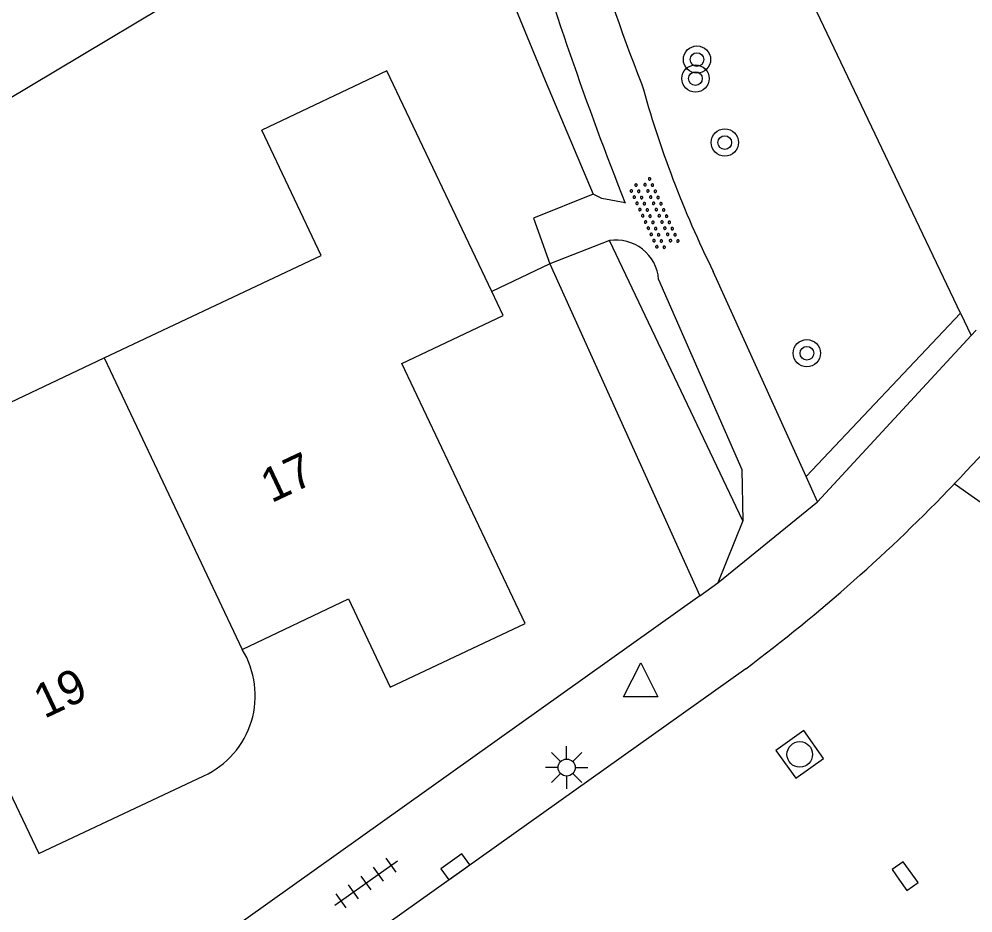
# Model space of a CAD drawing. Extents: x 126000 to 131009, y 393000 to 395500.
# Drawn here: x 130900.95 to 130928.92, y 395317.36 to 395343.57 of the extents above; entities that cross this region are included whole.
import ezdxf

# ---------------------------------------------------------------- set-up
doc = ezdxf.new("R2010")
doc.units = 0
for name, color, linetype in [('gg-afsc-erfafscheiding', 7, 'Continuous'), ('gg-afsc-hekwerk', 7, 'Continuous'), ('gg-anno-huisnummerreeks BGT', 7, 'Continuous'), ('gg-bbg-gedigitaliseerde bebouwing', 7, 'Continuous'), ('gg-bbg-hoofdgebouw', 7, 'Continuous'), ('gg-bbg-tussenscheiding', 7, 'Continuous'), ('gg-knt-onverhard', 7, 'Continuous'), ('gg-knt-verharding', 7, 'Continuous'), ('gt-grn-groengrens', 7, 'Continuous'), ('gt-grn-weggrens', 7, 'Continuous'), ('gt-symb-boom', 7, 'Continuous'), ('gt-symb-kolk', 7, 'Continuous'), ('gt-symb-lichtmast', 7, 'Continuous'), ('gt-symb-overige verharding', 7, 'Continuous'), ('gt-symb-rioolschacht', 7, 'Continuous'), ('gt-symb-tegel verharding', 7, 'Continuous'), ('gt-symb-waterafsluiter', 7, 'Continuous')]:
    doc.layers.add(name, color=color, linetype=linetype)

# ---------------------------------------------------------------- blocks, each defined once
blk = doc.blocks.new('gt0-OVH')
at = {"layer": 'gt-symb-overige verharding'}
for points in [[(-0.972, 0.298), (-0.967, 0.308), (-0.965, 0.319), (-0.966, 0.33), (-0.971, 0.34), (-0.978, 0.348), (-0.988, 0.353), (-0.999, 0.355), (-1.01, 0.354), (-1.02, 0.349), (-1.028, 0.342), (-1.033, 0.332), (-1.035, 0.321), (-1.034, 0.31), (-1.029, 0.3), (-1.022, 0.292), (-1.012, 0.287), (-1.001, 0.285), (-0.99, 0.286), (-0.98, 0.291)], [(-0.772, 0.298), (-0.767, 0.308), (-0.765, 0.319), (-0.766, 0.33), (-0.771, 0.34), (-0.778, 0.348), (-0.788, 0.353), (-0.799, 0.355), (-0.81, 0.354), (-0.82, 0.349), (-0.828, 0.342), (-0.833, 0.332), (-0.835, 0.321), (-0.834, 0.31), (-0.829, 0.3), (-0.822, 0.292), (-0.812, 0.287), (-0.801, 0.285), (-0.79, 0.286), (-0.78, 0.291)], [(-0.572, 0.298), (-0.567, 0.308), (-0.565, 0.319), (-0.566, 0.33), (-0.571, 0.34), (-0.578, 0.348), (-0.588, 0.353), (-0.599, 0.355), (-0.61, 0.354), (-0.62, 0.349), (-0.628, 0.342), (-0.633, 0.332), (-0.635, 0.321), (-0.634, 0.31), (-0.629, 0.3), (-0.622, 0.292), (-0.612, 0.287), (-0.601, 0.285), (-0.59, 0.286), (-0.58, 0.291)], [(-0.372, 0.298), (-0.367, 0.308), (-0.365, 0.319), (-0.366, 0.33), (-0.371, 0.34), (-0.378, 0.348), (-0.388, 0.353), (-0.399, 0.355), (-0.41, 0.354), (-0.42, 0.349), (-0.428, 0.342), (-0.433, 0.332), (-0.435, 0.321), (-0.434, 0.31), (-0.429, 0.3), (-0.422, 0.292), (-0.412, 0.287), (-0.401, 0.285), (-0.39, 0.286), (-0.38, 0.291)], [(-0.172, 0.298), (-0.167, 0.308), (-0.165, 0.319), (-0.166, 0.33), (-0.171, 0.34), (-0.178, 0.348), (-0.188, 0.353), (-0.199, 0.355), (-0.21, 0.354), (-0.22, 0.349), (-0.228, 0.342), (-0.233, 0.332), (-0.235, 0.321), (-0.234, 0.31), (-0.229, 0.3), (-0.222, 0.292), (-0.212, 0.287), (-0.201, 0.285), (-0.19, 0.286), (-0.18, 0.291)], [(0.028, 0.298), (0.033, 0.308), (0.035, 0.319), (0.034, 0.33), (0.029, 0.34), (0.022, 0.348), (0.012, 0.353), (0.001, 0.355), (-0.01, 0.354), (-0.02, 0.349), (-0.028, 0.342), (-0.033, 0.332), (-0.035, 0.321), (-0.034, 0.31), (-0.029, 0.3), (-0.022, 0.292), (-0.012, 0.287), (-0.001, 0.285), (0.01, 0.286), (0.02, 0.291)], [(0.228, 0.298), (0.233, 0.308), (0.235, 0.319), (0.234, 0.33), (0.229, 0.34), (0.222, 0.348), (0.212, 0.353), (0.201, 0.355), (0.19, 0.354), (0.18, 0.349), (0.172, 0.342), (0.167, 0.332), (0.165, 0.321), (0.166, 0.31), (0.171, 0.3), (0.178, 0.292), (0.188, 0.287), (0.199, 0.285), (0.21, 0.286), (0.22, 0.291)], [(0.428, 0.298), (0.433, 0.308), (0.435, 0.319), (0.434, 0.33), (0.429, 0.34), (0.422, 0.348), (0.412, 0.353), (0.401, 0.355), (0.39, 0.354), (0.38, 0.349), (0.372, 0.342), (0.367, 0.332), (0.365, 0.321), (0.366, 0.31), (0.371, 0.3), (0.378, 0.292), (0.388, 0.287), (0.399, 0.285), (0.41, 0.286), (0.42, 0.291)], [(0.628, 0.298), (0.633, 0.308), (0.635, 0.319), (0.634, 0.33), (0.629, 0.34), (0.622, 0.348), (0.612, 0.353), (0.601, 0.355), (0.59, 0.354), (0.58, 0.349), (0.572, 0.342), (0.567, 0.332), (0.565, 0.321), (0.566, 0.31), (0.571, 0.3), (0.578, 0.292), (0.588, 0.287), (0.599, 0.285), (0.61, 0.286), (0.62, 0.291)], [(0.828, 0.298), (0.833, 0.308), (0.835, 0.319), (0.834, 0.33), (0.829, 0.34), (0.822, 0.348), (0.812, 0.353), (0.801, 0.355), (0.79, 0.354), (0.78, 0.349), (0.772, 0.342), (0.767, 0.332), (0.765, 0.321), (0.766, 0.31), (0.771, 0.3), (0.778, 0.292), (0.788, 0.287), (0.799, 0.285), (0.81, 0.286), (0.82, 0.291)], [(1.028, 0.298), (1.033, 0.308), (1.035, 0.319), (1.034, 0.33), (1.029, 0.34), (1.022, 0.348), (1.012, 0.353), (1.001, 0.355), (0.99, 0.354), (0.98, 0.349), (0.972, 0.342), (0.967, 0.332), (0.965, 0.321), (0.966, 0.31), (0.971, 0.3), (0.978, 0.292), (0.988, 0.287), (0.999, 0.285), (1.01, 0.286), (1.02, 0.291)], [(-0.872, 0.106), (-0.867, 0.116), (-0.865, 0.126), (-0.866, 0.137), (-0.871, 0.147), (-0.878, 0.156), (-0.888, 0.161), (-0.899, 0.163), (-0.91, 0.162), (-0.92, 0.157), (-0.928, 0.15), (-0.933, 0.14), (-0.935, 0.129), (-0.934, 0.118), (-0.929, 0.108), (-0.922, 0.1), (-0.912, 0.095), (-0.901, 0.092), (-0.89, 0.094), (-0.88, 0.098)], [(-0.672, 0.106), (-0.667, 0.116), (-0.665, 0.126), (-0.666, 0.137), (-0.671, 0.147), (-0.678, 0.156), (-0.688, 0.161), (-0.699, 0.163), (-0.71, 0.162), (-0.72, 0.157), (-0.728, 0.15), (-0.733, 0.14), (-0.735, 0.129), (-0.734, 0.118), (-0.729, 0.108), (-0.722, 0.1), (-0.712, 0.095), (-0.701, 0.092), (-0.69, 0.094), (-0.68, 0.098)], [(-0.472, 0.106), (-0.467, 0.116), (-0.465, 0.126), (-0.466, 0.137), (-0.471, 0.147), (-0.478, 0.156), (-0.488, 0.161), (-0.499, 0.163), (-0.51, 0.162), (-0.52, 0.157), (-0.528, 0.15), (-0.533, 0.14), (-0.535, 0.129), (-0.534, 0.118), (-0.529, 0.108), (-0.522, 0.1), (-0.512, 0.095), (-0.501, 0.092), (-0.49, 0.094), (-0.48, 0.098)], [(-0.272, 0.106), (-0.267, 0.116), (-0.265, 0.126), (-0.266, 0.137), (-0.271, 0.147), (-0.278, 0.156), (-0.288, 0.161), (-0.299, 0.163), (-0.31, 0.162), (-0.32, 0.157), (-0.328, 0.15), (-0.333, 0.14), (-0.335, 0.129), (-0.334, 0.118), (-0.329, 0.108), (-0.322, 0.1), (-0.312, 0.095), (-0.301, 0.092), (-0.29, 0.094), (-0.28, 0.098)], [(-0.072, 0.106), (-0.067, 0.116), (-0.065, 0.126), (-0.066, 0.137), (-0.071, 0.147), (-0.078, 0.156), (-0.088, 0.161), (-0.099, 0.163), (-0.11, 0.162), (-0.12, 0.157), (-0.128, 0.15), (-0.133, 0.14), (-0.135, 0.129), (-0.134, 0.118), (-0.129, 0.108), (-0.122, 0.1), (-0.112, 0.095), (-0.101, 0.092), (-0.09, 0.094), (-0.08, 0.098)], [(0.128, 0.106), (0.133, 0.116), (0.135, 0.126), (0.134, 0.137), (0.129, 0.147), (0.122, 0.156), (0.112, 0.161), (0.101, 0.163), (0.09, 0.162), (0.08, 0.157), (0.072, 0.15), (0.067, 0.14), (0.065, 0.129), (0.066, 0.118), (0.071, 0.108), (0.078, 0.1), (0.088, 0.095), (0.099, 0.092), (0.11, 0.094), (0.12, 0.098)], [(0.328, 0.106), (0.333, 0.116), (0.335, 0.126), (0.334, 0.137), (0.329, 0.147), (0.322, 0.156), (0.312, 0.161), (0.301, 0.163), (0.29, 0.162), (0.28, 0.157), (0.272, 0.15), (0.267, 0.14), (0.265, 0.129), (0.266, 0.118), (0.271, 0.108), (0.278, 0.1), (0.288, 0.095), (0.299, 0.092), (0.31, 0.094), (0.32, 0.098)], [(0.528, 0.106), (0.533, 0.116), (0.535, 0.126), (0.534, 0.137), (0.529, 0.147), (0.522, 0.156), (0.512, 0.161), (0.501, 0.163), (0.49, 0.162), (0.48, 0.157), (0.472, 0.15), (0.467, 0.14), (0.465, 0.129), (0.466, 0.118), (0.471, 0.108), (0.478, 0.1), (0.488, 0.095), (0.499, 0.092), (0.51, 0.094), (0.52, 0.098)], [(0.728, 0.106), (0.733, 0.116), (0.735, 0.126), (0.734, 0.137), (0.729, 0.147), (0.722, 0.156), (0.712, 0.161), (0.701, 0.163), (0.69, 0.162), (0.68, 0.157), (0.672, 0.15), (0.667, 0.14), (0.665, 0.129), (0.666, 0.118), (0.671, 0.108), (0.678, 0.1), (0.688, 0.095), (0.699, 0.092), (0.71, 0.094), (0.72, 0.098)], [(0.928, 0.106), (0.933, 0.116), (0.935, 0.126), (0.934, 0.137), (0.929, 0.147), (0.922, 0.156), (0.912, 0.161), (0.901, 0.163), (0.89, 0.162), (0.88, 0.157), (0.872, 0.15), (0.867, 0.14), (0.865, 0.129), (0.866, 0.118), (0.871, 0.108), (0.878, 0.1), (0.888, 0.095), (0.899, 0.092), (0.91, 0.094), (0.92, 0.098)], [(-0.972, -0.142), (-0.967, -0.132), (-0.965, -0.121), (-0.966, -0.11), (-0.971, -0.1), (-0.978, -0.092), (-0.988, -0.087), (-0.999, -0.085), (-1.01, -0.086), (-1.02, -0.091), (-1.028, -0.098), (-1.033, -0.108), (-1.035, -0.119), (-1.034, -0.13), (-1.029, -0.14), (-1.022, -0.148), (-1.012, -0.153), (-1.001, -0.155), (-0.99, -0.154), (-0.98, -0.149)], [(-0.872, -0.334), (-0.867, -0.324), (-0.865, -0.314), (-0.866, -0.303), (-0.871, -0.293), (-0.878, -0.284), (-0.888, -0.279), (-0.899, -0.277), (-0.91, -0.278), (-0.92, -0.283), (-0.928, -0.29), (-0.933, -0.3), (-0.935, -0.311), (-0.934, -0.322), (-0.929, -0.332), (-0.922, -0.34), (-0.912, -0.345), (-0.901, -0.348), (-0.89, -0.346), (-0.88, -0.342)], [(-0.772, -0.142), (-0.767, -0.132), (-0.765, -0.121), (-0.766, -0.11), (-0.771, -0.1), (-0.778, -0.092), (-0.788, -0.087), (-0.799, -0.085), (-0.81, -0.086), (-0.82, -0.091), (-0.828, -0.098), (-0.833, -0.108), (-0.835, -0.119), (-0.834, -0.13), (-0.829, -0.14), (-0.822, -0.148), (-0.812, -0.153), (-0.801, -0.155), (-0.79, -0.154), (-0.78, -0.149)], [(-0.672, -0.334), (-0.667, -0.324), (-0.665, -0.314), (-0.666, -0.303), (-0.671, -0.293), (-0.678, -0.284), (-0.688, -0.279), (-0.699, -0.277), (-0.71, -0.278), (-0.72, -0.283), (-0.728, -0.29), (-0.733, -0.3), (-0.735, -0.311), (-0.734, -0.322), (-0.729, -0.332), (-0.722, -0.34), (-0.712, -0.345), (-0.701, -0.348), (-0.69, -0.346), (-0.68, -0.342)], [(-0.572, -0.142), (-0.567, -0.132), (-0.565, -0.121), (-0.566, -0.11), (-0.571, -0.1), (-0.578, -0.092), (-0.588, -0.087), (-0.599, -0.085), (-0.61, -0.086), (-0.62, -0.091), (-0.628, -0.098), (-0.633, -0.108), (-0.635, -0.119), (-0.634, -0.13), (-0.629, -0.14), (-0.622, -0.148), (-0.612, -0.153), (-0.601, -0.155), (-0.59, -0.154), (-0.58, -0.149)], [(-0.472, -0.334), (-0.467, -0.324), (-0.465, -0.314), (-0.466, -0.303), (-0.471, -0.293), (-0.478, -0.284), (-0.488, -0.279), (-0.499, -0.277), (-0.51, -0.278), (-0.52, -0.283), (-0.528, -0.29), (-0.533, -0.3), (-0.535, -0.311), (-0.534, -0.322), (-0.529, -0.332), (-0.522, -0.34), (-0.512, -0.345), (-0.501, -0.348), (-0.49, -0.346), (-0.48, -0.342)], [(-0.372, -0.142), (-0.367, -0.132), (-0.365, -0.121), (-0.366, -0.11), (-0.371, -0.1), (-0.378, -0.092), (-0.388, -0.087), (-0.399, -0.085), (-0.41, -0.086), (-0.42, -0.091), (-0.428, -0.098), (-0.433, -0.108), (-0.435, -0.119), (-0.434, -0.13), (-0.429, -0.14), (-0.422, -0.148), (-0.412, -0.153), (-0.401, -0.155), (-0.39, -0.154), (-0.38, -0.149)], [(-0.272, -0.334), (-0.267, -0.324), (-0.265, -0.314), (-0.266, -0.303), (-0.271, -0.293), (-0.278, -0.284), (-0.288, -0.279), (-0.299, -0.277), (-0.31, -0.278), (-0.32, -0.283), (-0.328, -0.29), (-0.333, -0.3), (-0.335, -0.311), (-0.334, -0.322), (-0.329, -0.332), (-0.322, -0.34), (-0.312, -0.345), (-0.301, -0.348), (-0.29, -0.346), (-0.28, -0.342)], [(-0.172, -0.142), (-0.167, -0.132), (-0.165, -0.121), (-0.166, -0.11), (-0.171, -0.1), (-0.178, -0.092), (-0.188, -0.087), (-0.199, -0.085), (-0.21, -0.086), (-0.22, -0.091), (-0.228, -0.098), (-0.233, -0.108), (-0.235, -0.119), (-0.234, -0.13), (-0.229, -0.14), (-0.222, -0.148), (-0.212, -0.153), (-0.201, -0.155), (-0.19, -0.154), (-0.18, -0.149)], [(-0.072, -0.334), (-0.067, -0.324), (-0.065, -0.314), (-0.066, -0.303), (-0.071, -0.293), (-0.078, -0.284), (-0.088, -0.279), (-0.099, -0.277), (-0.11, -0.278), (-0.12, -0.283), (-0.128, -0.29), (-0.133, -0.3), (-0.135, -0.311), (-0.134, -0.322), (-0.129, -0.332), (-0.122, -0.34), (-0.112, -0.345), (-0.101, -0.348), (-0.09, -0.346), (-0.08, -0.342)], [(0.028, -0.142), (0.033, -0.132), (0.035, -0.121), (0.034, -0.11), (0.029, -0.1), (0.022, -0.092), (0.012, -0.087), (0.001, -0.085), (-0.01, -0.086), (-0.02, -0.091), (-0.028, -0.098), (-0.033, -0.108), (-0.035, -0.119), (-0.034, -0.13), (-0.029, -0.14), (-0.022, -0.148), (-0.012, -0.153), (-0.001, -0.155), (0.01, -0.154), (0.02, -0.149)], [(0.128, -0.334), (0.133, -0.324), (0.135, -0.314), (0.134, -0.303), (0.129, -0.293), (0.122, -0.284), (0.112, -0.279), (0.101, -0.277), (0.09, -0.278), (0.08, -0.283), (0.072, -0.29), (0.067, -0.3), (0.065, -0.311), (0.066, -0.322), (0.071, -0.332), (0.078, -0.34), (0.088, -0.345), (0.099, -0.348), (0.11, -0.346), (0.12, -0.342)], [(0.228, -0.142), (0.233, -0.132), (0.235, -0.121), (0.234, -0.11), (0.229, -0.1), (0.222, -0.092), (0.212, -0.087), (0.201, -0.085), (0.19, -0.086), (0.18, -0.091), (0.172, -0.098), (0.167, -0.108), (0.165, -0.119), (0.166, -0.13), (0.171, -0.14), (0.178, -0.148), (0.188, -0.153), (0.199, -0.155), (0.21, -0.154), (0.22, -0.149)], [(0.328, -0.334), (0.333, -0.324), (0.335, -0.314), (0.334, -0.303), (0.329, -0.293), (0.322, -0.284), (0.312, -0.279), (0.301, -0.277), (0.29, -0.278), (0.28, -0.283), (0.272, -0.29), (0.267, -0.3), (0.265, -0.311), (0.266, -0.322), (0.271, -0.332), (0.278, -0.34), (0.288, -0.345), (0.299, -0.348), (0.31, -0.346), (0.32, -0.342)], [(0.428, -0.142), (0.433, -0.132), (0.435, -0.121), (0.434, -0.11), (0.429, -0.1), (0.422, -0.092), (0.412, -0.087), (0.401, -0.085), (0.39, -0.086), (0.38, -0.091), (0.372, -0.098), (0.367, -0.108), (0.365, -0.119), (0.366, -0.13), (0.371, -0.14), (0.378, -0.148), (0.388, -0.153), (0.399, -0.155), (0.41, -0.154), (0.42, -0.149)], [(0.528, -0.334), (0.533, -0.324), (0.535, -0.314), (0.534, -0.303), (0.529, -0.293), (0.522, -0.284), (0.512, -0.279), (0.501, -0.277), (0.49, -0.278), (0.48, -0.283), (0.472, -0.29), (0.467, -0.3), (0.465, -0.311), (0.466, -0.322), (0.471, -0.332), (0.478, -0.34), (0.488, -0.345), (0.499, -0.348), (0.51, -0.346), (0.52, -0.342)], [(0.628, -0.142), (0.633, -0.132), (0.635, -0.121), (0.634, -0.11), (0.629, -0.1), (0.622, -0.092), (0.612, -0.087), (0.601, -0.085), (0.59, -0.086), (0.58, -0.091), (0.572, -0.098), (0.567, -0.108), (0.565, -0.119), (0.566, -0.13), (0.571, -0.14), (0.578, -0.148), (0.588, -0.153), (0.599, -0.155), (0.61, -0.154), (0.62, -0.149)], [(0.728, -0.334), (0.733, -0.324), (0.735, -0.314), (0.734, -0.303), (0.729, -0.293), (0.722, -0.284), (0.712, -0.279), (0.701, -0.277), (0.69, -0.278), (0.68, -0.283), (0.672, -0.29), (0.667, -0.3), (0.665, -0.311), (0.666, -0.322), (0.671, -0.332), (0.678, -0.34), (0.688, -0.345), (0.699, -0.348), (0.71, -0.346), (0.72, -0.342)], [(0.828, -0.142), (0.833, -0.132), (0.835, -0.121), (0.834, -0.11), (0.829, -0.1), (0.822, -0.092), (0.812, -0.087), (0.801, -0.085), (0.79, -0.086), (0.78, -0.091), (0.772, -0.098), (0.767, -0.108), (0.765, -0.119), (0.766, -0.13), (0.771, -0.14), (0.778, -0.148), (0.788, -0.153), (0.799, -0.155), (0.81, -0.154), (0.82, -0.149)], [(0.928, -0.334), (0.933, -0.324), (0.935, -0.314), (0.934, -0.303), (0.929, -0.293), (0.922, -0.284), (0.912, -0.279), (0.901, -0.277), (0.89, -0.278), (0.88, -0.283), (0.872, -0.29), (0.867, -0.3), (0.865, -0.311), (0.866, -0.322), (0.871, -0.332), (0.878, -0.34), (0.888, -0.345), (0.899, -0.348), (0.91, -0.346), (0.92, -0.342)], [(1.028, -0.142), (1.033, -0.132), (1.035, -0.121), (1.034, -0.11), (1.029, -0.1), (1.022, -0.092), (1.012, -0.087), (1.001, -0.085), (0.99, -0.086), (0.98, -0.091), (0.972, -0.098), (0.967, -0.108), (0.965, -0.119), (0.966, -0.13), (0.971, -0.14), (0.978, -0.148), (0.988, -0.153), (0.999, -0.155), (1.01, -0.154), (1.02, -0.149)]]:
    blk.add_lwpolyline(points, close=True, dxfattribs=at)
blk = doc.blocks.new('gt0-BOOM')
at = {"layer": 'gt-symb-boom'}
for radius in [0.4, 0.2]:
    blk.add_circle((0, 0), radius, dxfattribs=at)
blk = doc.blocks.new('gt0-WAFSL')
at = {"layer": 'gt-symb-waterafsluiter'}
for p, q in [((-0.5, -0.333), (0, 0.667)), ((0, 0.667), (0.5, -0.333)), ((0.5, -0.333), (-0.5, -0.333))]:
    blk.add_line(p, q, dxfattribs=at)
blk = doc.blocks.new('gt0-RS')
at = {"layer": 'gt-symb-rioolschacht'}
blk.add_lwpolyline([(-0.5, -0.5), (0.5, -0.5), (0.5, 0.5), (-0.5, 0.5)], close=True, dxfattribs=at)
blk.add_circle((0, 0), 0.375, dxfattribs=at)
blk = doc.blocks.new('gt0-KOLK')
at = {"layer": 'gt-symb-kolk'}
blk.add_lwpolyline([(0, 0), (0.375, 0), (0.375, 0.4), (-0.375, 0.4), (-0.375, 0), (0, 0)], dxfattribs=at)
blk = doc.blocks.new('gt0-TEG1')
at = {"layer": 'gt-symb-tegel verharding'}
for p, q in [((-1.125, 0), (1.125, 0)), ((-0.9, -0.25), (-0.9, 0.25)), ((-0.45, -0.25), (-0.45, 0.25)), ((0, -0.25), (0, 0.25)), ((0.45, -0.25), (0.45, 0.25)), ((0.9, -0.25), (0.9, 0.25))]:
    blk.add_line(p, q, dxfattribs=at)
blk = doc.blocks.new('gt0-LMAST')
at = {"layer": 'gt-symb-lichtmast'}
for p, q in [((-0.005, 0.246), (-0.005, 0.621)), ((-0.182, 0.173), (-0.447, 0.438)), ((0.172, 0.173), (0.437, 0.438)), ((-0.255, -0.004), (-0.63, -0.004)), ((-0.182, -0.181), (-0.447, -0.446)), ((-0.005, -0.254), (-0.005, -0.629)), ((0.437, -0.446), (0.172, -0.181)), ((0.245, -0.004), (0.62, -0.004))]:
    blk.add_line(p, q, dxfattribs=at)
blk.add_circle((-0.005, -0.004), 0.25, dxfattribs=at)

msp = doc.modelspace()

# ---------------------------------------------------------------- linework, layer by layer
at = {"layer": 'gg-afsc-erfafscheiding'}
for p, q in [((130917.779, 395338.437), (130916.031, 395337.728)), ((130916.51, 395336.394), (130920.905, 395326.664)), ((130928.552, 395334.949), (130928.866, 395334.29))]:
    msp.add_line(p, q, dxfattribs=at)
for points in [[(130909.055, 395359.512), (130909.153, 395359.302), (130916.373, 395341.772), (130917.779, 395338.437)], [(130928.552, 395334.949), (130919.139, 395354.697), (130919.297, 395354.798)]]:
    msp.add_lwpolyline(points, dxfattribs=at)
at = {"layer": 'gg-afsc-hekwerk'}
for p, q in [((130916.031, 395337.728), (130916.51, 395336.394)), ((130916.51, 395336.394), (130914.806, 395335.584))]:
    msp.add_line(p, q, dxfattribs=at)
at = {"layer": 'gg-bbg-gedigitaliseerde bebouwing'}
for points in [[(130900.507, 395341.151), (130907.38, 395345.27), (130905.52, 395348.35), (130901.07, 395345.65), (130897.091, 395352.201)], [(130903.441, 395333.634), (130909.801, 395336.642), (130908.065, 395340.312)], [(130895.232, 395334.242), (130896.968, 395330.572), (130903.441, 395333.634)]]:
    msp.add_lwpolyline(points, dxfattribs=at)
at = {"layer": 'gg-bbg-hoofdgebouw'}
msp.add_line((130901.523, 395319.101), (130906.362, 395321.383), dxfattribs=at)
for points in [[(130914.806, 395335.584), (130911.735, 395342.048), (130908.065, 395340.312)], [(130907.488, 395325.09), (130910.605, 395326.567), (130911.832, 395323.978), (130915.785, 395325.849), (130912.175, 395333.475), (130915.139, 395334.883), (130914.806, 395335.584)], [(130895.232, 395334.242), (130891.562, 395332.506), (130894.954, 395325.334), (130897.893, 395326.728), (130901.523, 395319.101)]]:
    msp.add_lwpolyline(points, dxfattribs=at)
msp.add_arc((130905.283, 395323.735), 2.588, 294.6498, 31.558, dxfattribs=at)
at = {"layer": 'gg-bbg-tussenscheiding'}
msp.add_line((130903.441, 395333.634), (130907.488, 395325.09), dxfattribs=at)
at = {"layer": 'gg-knt-onverhard'}
for p, q in [((130918.256, 395337.074), (130916.51, 395336.394)), ((130924.027, 395330.154), (130921.301, 395336.172)), ((130924.361, 395329.417), (130924.027, 395330.154)), ((130922.166, 395328.858), (130921.434, 395327.041))]:
    msp.add_line(p, q, dxfattribs=at)
for points in [[(130918.722, 395338.177), (130918.034, 395338.309), (130917.779, 395338.437)], [(130919.701, 395335.937), (130922.142, 395330.366), (130922.166, 395328.858)]]:
    msp.add_lwpolyline(points, dxfattribs=at)
for centre, radius, start, end in [((130950.544, 395354.505), 33.862, 185.3533, 202.247), ((131012.818, 395375.571), 101.254, 196.4188, 201.67306), ((130948.759, 395349.777), 30.643, 195.3114, 206.3577), ((130918.455, 395335.84), 1.25, 4.4598, 99.1452)]:
    msp.add_arc(centre, radius, start, end, dxfattribs=at)
at = {"layer": 'gg-knt-verharding'}
for p, q in [((130928.866, 395334.29), (130929.018, 395334.446)), ((130928.866, 395334.29), (130924.361, 395329.417)), ((130921.434, 395327.041), (130924.361, 395329.417)), ((130920.905, 395326.664), (130921.434, 395327.041)), ((130920.905, 395326.664), (130900.21, 395311.921)), ((130922.255, 395324.522), (130901.692, 395309.9))]:
    msp.add_line(p, q, dxfattribs=at)
for centre, radius, start, end in [((130892.276, 395364.536), 49.999, 316.2163, 325.5925), ((130892.279, 395364.534), 49.996, 306.8396, 316.2155)]:
    msp.add_arc(centre, radius, start, end, dxfattribs=at)
at = {"layer": 'gt-grn-groengrens'}
for p, q in [((130922.166, 395328.858), (130918.256, 395337.074)), ((130928.552, 395334.949), (130924.027, 395330.154))]:
    msp.add_line(p, q, dxfattribs=at)
at = {"layer": 'gt-grn-weggrens'}
msp.add_line((130932.417, 395327.075), (130928.373, 395329.94), dxfattribs=at)

# ---------------------------------------------------------------- block references
at = {"layer": 'gt-symb-boom'}
for p in [(130920.826, 395342.382), (130920.781, 395341.825), (130921.641, 395339.949), (130924.049, 395333.772)]:
    msp.add_blockref('gt0-BOOM', p, dxfattribs=at)
at = {"layer": 'gt-symb-kolk'}
for p, rotation in [((130913.855, 395318.551), 35.39110751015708), ((130926.765, 395318.326), -54.402368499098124)]:
    msp.add_blockref('gt0-KOLK', p, dxfattribs=dict(at, rotation=rotation))
at = {"layer": 'gt-symb-lichtmast'}
msp.add_blockref('gt0-LMAST', (130917.009, 395321.629), dxfattribs=at)
at = {"layer": 'gt-symb-overige verharding', "rotation": -65.53707310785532}
msp.add_blockref('gt0-OVH', (130919.56, 395337.841), dxfattribs=at)
at = {"layer": 'gt-symb-rioolschacht', "rotation": -54.40236850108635}
msp.add_blockref('gt0-RS', (130923.841, 395322.01), dxfattribs=at)
at = {"layer": 'gt-symb-tegel verharding', "rotation": 35.43780146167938}
msp.add_blockref('gt0-TEG1', (130911.122, 395318.241), dxfattribs=at)
at = {"layer": 'gt-symb-waterafsluiter'}
msp.add_blockref('gt0-WAFSL', (130919.176, 395324.029), dxfattribs=at)

# ---------------------------------------------------------------- texts
at = {"layer": 'gg-anno-huisnummerreeks BGT'}
for s, p in [('17', (130908.344, 395329.369)), ('19', (130901.685, 395323.046))]:
    msp.add_text(s, height=1, rotation=25.3, dxfattribs=at).set_placement(p)

doc.saveas('drawing.dxf')
